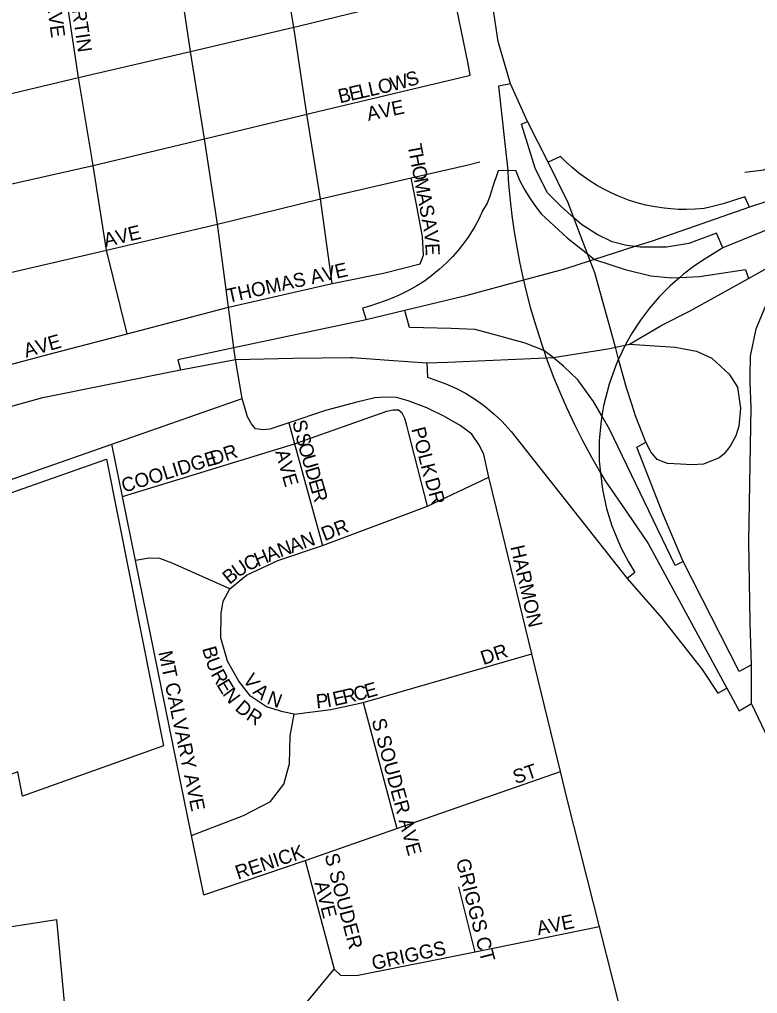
# Model space of a CAD drawing. Extents: x 0 to 34, y -6.2 to 22.
# Drawn here: x 5.43 to 5.926, y 16.806 to 17.461 of the extents above; entities that cross this region are included whole.
import ezdxf

# ---------------------------------------------------------------- set-up
doc = ezdxf.new("R2010")
doc.units = 0
for name, color, linetype in [('GM_X_City_Street', 7, 'Continuous'), ('GM_X_City_Street_Text', 7, 'Continuous'), ('GM_X_Corporation', 7, 'Continuous'), ('GM_X_Interchange_Ramps', 7, 'Continuous'), ('GM_X_Interstate_Route', 7, 'Continuous'), ('GM_X_State_Route', 7, 'Continuous')]:
    doc.layers.add(name, color=color, linetype=linetype)

msp = doc.modelspace()

# ---------------------------------------------------------------- linework, layer by layer
at = {"layer": 'GM_X_City_Street'}
for points in [[(5.54409, 17.44281), (5.53298, 17.5173), (5.52604, 17.55884), (5.52088, 17.59522), (5.51582, 17.62394), (5.51368, 17.63757), (5.51351, 17.63875), (5.5076, 17.67896), (5.50491, 17.69739)], [(5.91735, 17.35859), (5.9301, 17.3601), (5.94362, 17.36706), (5.95377, 17.37954), (5.96697, 17.39959), (5.98846, 17.42205), (6.00539, 17.44983), (6.02578, 17.4786), (6.04419, 17.50227), (6.04863, 17.51197), (6.04859, 17.52321)], [(5.50212, 17.24986), (5.48817, 17.30598), (5.47913, 17.36302), (5.46943, 17.42205), (5.45782, 17.49819)], [(5.61792, 17.45684), (5.68332, 17.47268), (5.72097, 17.48156), (5.7253, 17.4825)], [(5.73199, 17.42353), (5.73264, 17.42369), (5.731, 17.43241), (5.72097, 17.48156)], [(5.63992, 17.28362), (5.63203, 17.34067), (5.62282, 17.39755), (5.61411, 17.45591), (5.61239, 17.46655)], [(5.14909, 17.34597), (5.15246, 17.34675), (5.21345, 17.36138), (5.2733, 17.37536), (5.3338, 17.38966), (5.39578, 17.40462), (5.46943, 17.42205), (5.54456, 17.43964), (5.61411, 17.45591), (5.61792, 17.45684)], [(5.57935, 17.20648), (5.57483, 17.2325), (5.57377, 17.24037), (5.57008, 17.26771), (5.56281, 17.32357), (5.5541, 17.38094), (5.54456, 17.43964), (5.54409, 17.44281)], [(5.6255, 17.39818), (5.68579, 17.41251), (5.73199, 17.42353)], [(5.40267, 17.34585), (5.40433, 17.34625), (5.47913, 17.36302), (5.5541, 17.38094), (5.62282, 17.39755), (5.6255, 17.39818)], [(5.32779, 17.26733), (5.35318, 17.27302), (5.36059, 17.27475), (5.41386, 17.28871), (5.48817, 17.30598), (5.56281, 17.32357), (5.63203, 17.34067), (5.69299, 17.3546), (5.73133, 17.36335), (5.73922, 17.36533)], [(5.69623, 17.33784), (5.69299, 17.3546)], [(5.63992, 17.28362), (5.67428, 17.29069), (5.6991, 17.29694), (5.70124, 17.30269), (5.70058, 17.31535), (5.69623, 17.33784)], [(5.57008, 17.26771), (5.63992, 17.28362)], [(5.4531, 17.23699), (5.50212, 17.24986), (5.57008, 17.26771)], [(4.98197, 17.12774), (5.00938, 17.13508), (5.06106, 17.14893), (5.11845, 17.16391), (5.12009, 17.16426), (5.17618, 17.17601), (5.23608, 17.18864), (5.30071, 17.20226), (5.36195, 17.21528), (5.42525, 17.22968), (5.4531, 17.23699)], [(5.03731, 17.01708), (5.04817, 17.02085), (5.08438, 17.03339), (5.13899, 17.05233), (5.19118, 17.07042), (5.25069, 17.09128), (5.49169, 17.17576), (5.57935, 17.20648)], [(5.75038, 17.13235), (5.74523, 17.15357), (5.74174, 17.1688), (5.7389, 17.17484), (5.73377, 17.18233), (5.72589, 17.18825), (5.71545, 17.19435), (5.70343, 17.20007), (5.69102, 17.2048), (5.68314, 17.20697), (5.67526, 17.20736), (5.66856, 17.20677), (5.65635, 17.20401), (5.63547, 17.1983), (5.61078, 17.19), (5.59804, 17.18569), (5.59351, 17.18529), (5.58839, 17.18608), (5.58558, 17.1893), (5.58304, 17.19408), (5.57935, 17.20648)], [(5.49889, 17.14051), (5.61462, 17.17599), (5.67658, 17.19778), (5.68063, 17.19869), (5.68425, 17.19868)], [(5.70386, 17.13407), (5.69085, 17.18473), (5.68998, 17.1883), (5.68871, 17.19298), (5.68697, 17.19655), (5.68425, 17.19868)], [(5.61078, 17.19), (5.61462, 17.17599)], [(5.55352, 16.87287), (5.54538, 16.91274), (5.50768, 17.09744), (5.49889, 17.14051), (5.49169, 17.17576)], [(5.61462, 17.17599), (5.63332, 17.10768)], [(5.57108, 17.07842), (5.58232, 17.08764), (5.60344, 17.09739), (5.63332, 17.10768), (5.70386, 17.13407), (5.74523, 17.15357)], [(5.90167, 16.51933), (5.89334, 16.56308), (5.88841, 16.58893), (5.87352, 16.64569), (5.83789, 16.77863), (5.81951, 16.85125), (5.79799, 16.9363), (5.79327, 16.95574), (5.77407, 17.03481), (5.75038, 17.13235)], [(5.54538, 16.91274), (5.58028, 16.92619), (5.59836, 16.93563), (5.60738, 16.94718), (5.61113, 16.96078), (5.61159, 16.97977), (5.61422, 16.99414), (5.60667, 16.99585), (5.59573, 16.99916), (5.58489, 17.00626), (5.57716, 17.01632), (5.56951, 17.02981), (5.56495, 17.0455), (5.56535, 17.06183), (5.5667, 17.07017), (5.57108, 17.07842), (5.53237, 17.0957), (5.52409, 17.09894), (5.51688, 17.09912), (5.50768, 17.09744)], [(5.61422, 16.99414), (5.63899, 16.99734), (5.66076, 17.00213), (5.77407, 17.03481)], [(5.66076, 17.00213), (5.68339, 16.91743)], [(5.55352, 16.87287), (5.6217, 16.89592), (5.68339, 16.91743), (5.79327, 16.95574)], [(5.6217, 16.89592), (5.64119, 16.82285)], [(5.73593, 16.83438), (5.72497, 16.87819)], [(5.81951, 16.85125), (5.73593, 16.83438), (5.65627, 16.81831), (5.64564, 16.81857), (5.64119, 16.82285)], [(5.58549, 16.51808), (5.58286, 16.58105), (5.58492, 16.58745), (5.59317, 16.59866), (5.63218, 16.62507), (5.63812, 16.63518), (5.64072, 16.64804), (5.63621, 16.66564), (5.62599, 16.68261), (5.59823, 16.72813), (5.59292, 16.74384), (5.59279, 16.75411), (5.59686, 16.76541), (5.61143, 16.78672), (5.64119, 16.82285)]]:
    msp.add_lwpolyline(points, dxfattribs=at)
at = {"layer": 'GM_X_Corporation'}
for points in [[(5.48815, 17.16556), (5.52656, 16.97299), (5.43174, 16.93918), (5.4285, 16.95541), (5.30924, 16.912), (5.24427, 17.07977), (5.48815, 17.16556)], [(4.70782, 16.75228), (4.9482, 16.78064), (5.11165, 16.80294), (5.45456, 16.85626), (5.4745, 16.64057), (5.5641, 16.62943), (5.60017, 16.43531), (5.64172, 16.4323), (5.65365, 16.59687), (5.68191, 16.60151), (5.6688, 16.65291), (5.81758, 16.67223), (5.85861, 16.51137), (5.91469, 16.51071), (5.92741, 16.41722), (6.00509, 16.42105), (6.01527, 16.37356), (5.91783, 16.3717), (5.91284, 16.41628), (5.6308, 16.42713), (5.61361, 16.26509)]]:
    msp.add_lwpolyline(points, dxfattribs=at)
at = {"layer": 'GM_X_Interchange_Ramps'}
for points in [[(5.75964, 17.41774), (5.75166, 17.41617), (5.758, 17.35963), (5.75827, 17.35331), (5.75888, 17.34591), (5.75974, 17.3374), (5.76071, 17.32939), (5.76226, 17.31838), (5.76417, 17.30691), (5.76582, 17.29827), (5.76782, 17.2888), (5.7685, 17.28591), (5.77032, 17.27819), (5.77303, 17.26776), (5.776, 17.25741), (5.78048, 17.24328), (5.78215, 17.23853), (5.78381, 17.23378), (5.78872, 17.22069), (5.79285, 17.21061), (5.79733, 17.2004), (5.80272, 17.18893), (5.8082, 17.17805), (5.81422, 17.16687), (5.82033, 17.15641), (5.82342, 17.15111), (5.83832, 17.12925), (5.85223, 17.10888), (5.90513, 17.01175), (5.91347, 16.99644), (5.92174, 17.0013)], [(6.11848, 17.39422), (6.11455, 17.40437), (6.03749, 17.37607), (6.02307, 17.37029), (5.9823, 17.35523), (5.92035, 17.335), (5.8549, 17.31216), (5.84337, 17.30847), (5.81624, 17.29981), (5.8133, 17.29886), (5.79606, 17.29336), (5.7685, 17.28591), (5.72872, 17.27516), (5.68878, 17.26552), (5.66267, 17.25924), (5.57377, 17.24037), (5.53615, 17.23239), (5.53799, 17.22569)], [(5.90254, 17.30762), (5.89825, 17.31745), (5.87965, 17.31043), (5.8646, 17.30818), (5.84698, 17.308), (5.84337, 17.30847), (5.8377, 17.30921), (5.82802, 17.31164), (5.81793, 17.31648), (5.80744, 17.32334), (5.80231, 17.32787), (5.79373, 17.33545), (5.78445, 17.34473), (5.77638, 17.36128), (5.7671, 17.39074), (5.77121, 17.39261)], [(5.92035, 17.335), (5.91736, 17.34184), (5.90265, 17.33713), (5.89453, 17.33524), (5.88989, 17.33411), (5.88379, 17.33358), (5.87811, 17.33338), (5.87278, 17.33345), (5.86741, 17.33376), (5.86309, 17.3342), (5.85698, 17.3351), (5.85076, 17.33636), (5.84554, 17.3377), (5.83905, 17.33974), (5.83227, 17.34232), (5.82743, 17.34448), (5.82202, 17.34722), (5.8176, 17.34973), (5.81325, 17.35247), (5.80886, 17.35551), (5.80578, 17.35783), (5.80109, 17.36169), (5.79735, 17.36508), (5.79345, 17.36897), (5.78512, 17.36516)], [(5.758, 17.35963), (5.75142, 17.35947), (5.74791, 17.34888), (5.74564, 17.34172), (5.74399, 17.33763), (5.74098, 17.33245), (5.73861, 17.32743), (5.73566, 17.32193), (5.73166, 17.31548), (5.7288, 17.31141), (5.72504, 17.30657), (5.72089, 17.30181), (5.71701, 17.29779), (5.71204, 17.2932), (5.70682, 17.28893), (5.70187, 17.28533), (5.69674, 17.28201), (5.69171, 17.27912), (5.68546, 17.27599), (5.68013, 17.2737), (5.67554, 17.27198), (5.66519, 17.26851), (5.66024, 17.26708), (5.66267, 17.25924)], [(5.758, 17.35963), (5.76318, 17.35979), (5.7658, 17.35316), (5.76917, 17.34682), (5.77221, 17.34178), (5.77605, 17.33611), (5.7803, 17.33055), (5.79774, 17.31435), (5.81155, 17.30349), (5.81624, 17.29981), (5.8368, 17.29298), (5.85407, 17.28889), (5.86815, 17.28753), (5.87361, 17.2878), (5.88678, 17.28844), (5.91767, 17.29298), (5.91973, 17.28705)], [(6.0276, 17.35858), (5.90254, 17.30762), (5.88807, 17.29867), (5.88257, 17.29488), (5.87605, 17.28993), (5.87361, 17.2878), (5.86698, 17.28202), (5.85976, 17.27473), (5.85317, 17.26712), (5.84706, 17.25903), (5.84104, 17.24981), (5.8368, 17.24224), (5.83241, 17.2329), (5.83073, 17.22931), (5.82598, 17.21606), (5.82226, 17.20139), (5.82119, 17.19466), (5.82038, 17.18959), (5.81942, 17.17791), (5.81944, 17.16452), (5.82033, 17.15641), (5.82154, 17.14529), (5.82436, 17.13246), (5.82794, 17.12086), (5.83413, 17.10589), (5.83902, 17.09651), (5.84329, 17.08942), (5.83817, 17.08537)], [(5.8757, 17.09672), (5.87053, 17.09413), (5.82635, 17.18585), (5.82119, 17.19466), (5.81554, 17.20433), (5.805, 17.21881), (5.79545, 17.22817), (5.78834, 17.23398), (5.78215, 17.23853), (5.76965, 17.2436), (5.75266, 17.2483), (5.73604, 17.25264), (5.71977, 17.25336), (5.69192, 17.25412), (5.68878, 17.26552)], [(5.70361, 17.2304), (5.70393, 17.22067), (5.71633, 17.21618), (5.72347, 17.21302), (5.72943, 17.20989), (5.73622, 17.20572), (5.74246, 17.20124), (5.74887, 17.19589), (5.7539, 17.19107), (5.76014, 17.18411), (5.83817, 17.08537), (5.8614, 17.05879), (5.88856, 17.02429), (5.89905, 17.00839), (5.90513, 17.01175)], [(5.92177, 17.02729), (5.91346, 17.02287), (5.8757, 17.09672), (5.86195, 17.12953), (5.84476, 17.17364), (5.85064, 17.17713)]]:
    msp.add_lwpolyline(points, dxfattribs=at)
at = {"layer": 'GM_X_Interstate_Route'}
for points in [[(5.85664, 17.25282), (5.86152, 17.25568), (5.88062, 17.26539), (5.91973, 17.28705), (5.95686, 17.3079)], [(5.9209, 17.21726), (5.92075, 17.2214), (5.92114, 17.23485), (5.92483, 17.2532), (5.93361, 17.27416), (5.95686, 17.3079)], [(5.72245, 17.23095), (5.78381, 17.23378), (5.78834, 17.23398), (5.82658, 17.24005), (5.83022, 17.24083), (5.8368, 17.24224), (5.83963, 17.24285), (5.85664, 17.25282)], [(5.3104, 17.16956), (5.4454, 17.20706), (5.53799, 17.22569), (5.57483, 17.2325)], [(5.57483, 17.2325), (5.61348, 17.23352), (5.65217, 17.23397)], [(5.65217, 17.23397), (5.65358, 17.23398), (5.67789, 17.23224)], [(5.67789, 17.23224), (5.70361, 17.2304), (5.71746, 17.23072), (5.72245, 17.23095)], [(5.92176, 17.01863), (5.92177, 17.02729), (5.92075, 17.05593), (5.91995, 17.11056), (5.92153, 17.20042), (5.9209, 17.21726)], [(6.11957, 16.60873), (6.11389, 16.6198), (6.08912, 16.6679), (6.01536, 16.81491), (5.97237, 16.8951), (5.92174, 17.0013), (5.92176, 17.01863)]]:
    msp.add_lwpolyline(points, dxfattribs=at)
at = {"layer": 'GM_X_State_Route'}
for points in [[(5.84152, 17.20192), (5.83777, 17.21346), (5.83241, 17.2329), (5.83022, 17.24083), (5.81632, 17.2909), (5.8133, 17.29886), (5.81155, 17.30349), (5.80231, 17.32787), (5.79852, 17.33787), (5.78512, 17.36516), (5.77121, 17.39261), (5.75964, 17.41774), (5.75138, 17.44621), (5.7453, 17.48682)], [(5.83963, 17.24285), (5.87041, 17.24098), (5.88487, 17.23818), (5.89513, 17.23352), (5.90678, 17.22279), (5.91238, 17.21393), (5.91425, 17.19993), (5.91331, 17.1878), (5.91127, 17.18127), (5.90734, 17.17438), (5.90311, 17.16887), (5.89991, 17.16654), (5.88953, 17.16215), (5.88161, 17.16168), (5.87396, 17.16214), (5.86528, 17.16261), (5.85829, 17.16541), (5.85518, 17.16921)], [(5.85518, 17.16921), (5.85409, 17.17054), (5.85064, 17.17713), (5.84383, 17.1948), (5.84152, 17.20192)]]:
    msp.add_lwpolyline(points, dxfattribs=at)

# ---------------------------------------------------------------- texts
at = {"layer": 'GM_X_City_Street_Text'}
for s, height, rotation, p in [('MARTIN', 0.00947, 278.27526, (5.46217, 17.48654)), ('AVE', 0.00947, 277.85664, (5.4477, 17.47347)), ('S', 0.00947, 16.3658, (5.69101, 17.41563)), ('O', 0.00947, 12.94188, (5.67182, 17.41084)), ('W', 0.00947, 14.78982, (5.68026, 17.41278)), ('B', 0.00947, 12.93454, (5.64501, 17.40469)), ('E', 0.00947, 12.92294, (5.65232, 17.40637)), ('L', 0.00947, 12.92294, (5.65882, 17.40786)), ('L', 0.00947, 12.92294, (5.66531, 17.40935)), ('AVE', 0.00947, 11.69061, (5.66418, 17.39291)), ('T', 0.00947, 280.71531, (5.69049, 17.37664)), ('H', 0.00947, 280.72758, (5.69173, 17.37009)), ('O', 0.00947, 280.72706, (5.69328, 17.3619)), ('M', 0.00947, 280.73489, (5.69483, 17.35371)), ('A', 0.00947, 280.72706, (5.69669, 17.34388)), ('S', 0.00947, 280.71531, (5.69824, 17.3357)), ('AVE', 0.00947, 13.57068, (5.48749, 17.30802)), ('A', 0.00947, 280.72706, (5.69995, 17.32668)), ('V', 0.00947, 277.03286, (5.70148, 17.31865)), ('E', 0.00947, 272.40529, (5.70248, 17.31058)), ('THOMAS AVE', 0.00947, 12.66525, (5.57002, 17.27052)), ('AVE', 0.00947, 15.94436, (5.43409, 17.23383)), ('S', 0.00947, 283.31405, (5.61298, 17.19086)), ('POLK', 0.00947, 284.41911, (5.69297, 17.1859)), ('S', 0.00947, 284.23973, (5.61513, 17.18177)), ('COOLIDGE', 0.00947, 17.16166, (5.49988, 17.14299)), ('DR', 0.00947, 18.43495, (5.55984, 17.1613)), ('AVE', 0.00947, 285.94437, (5.60146, 17.17063)), ('O', 0.00947, 285.9777, (5.61685, 17.17501)), ('U', 0.00947, 286.24829, (5.61916, 17.16696)), ('D', 0.00947, 286.26247, (5.62149, 17.15895)), ('E', 0.00947, 286.26269, (5.62382, 17.15095)), ('DR', 0.00947, 285.51472, (5.70212, 17.15176)), ('R', 0.00947, 286.26548, (5.62569, 17.14455)), ('DR', 0.00947, 21.24874, (5.63476, 17.11045)), ('A', 0.00947, 19.96256, (5.61291, 17.10235)), ('N', 0.00947, 19.97375, (5.62074, 17.1052)), ('H', 0.00947, 22.87713, (5.5898, 17.09316)), ('A', 0.00947, 21.97593, (5.59744, 17.09639)), ('N', 0.00947, 20.21838, (5.6051, 17.09948)), ('HARMON', 0.00947, 282.92578, (5.75964, 17.10668)), ('C', 0.00947, 24.30526, (5.58303, 17.0901)), ('B', 0.00947, 39.44489, (5.57092, 17.08098)), ('U', 0.00947, 34.39933, (5.57653, 17.08561)), ('B', 0.00947, 285.23808, (5.55239, 17.03841)), ('DR', 0.00947, 18.43859, (5.74151, 17.02714)), ('MT CALVARY AVE', 0.0094697, 281.76735, (5.52299, 17.03582)), ('U', 0.00947, 289.66511, (5.5546, 17.03043)), ('R', 0.00947, 298.40713, (5.55804, 17.02116)), ('V', 0.00947, 305.59357, (5.57944, 17.01721)), ('E', 0.00947, 301.05981, (5.56184, 17.01416)), ('A', 0.00947, 319.80582, (5.58603, 17.00855)), ('C', 0.00947, 14.195, (5.65547, 17.00282)), ('E', 0.00947, 15.79142, (5.66302, 17.00473)), ('N', 0.00947, 306.57423, (5.56582, 17.00764)), ('N', 0.00947, 339.22163, (5.5954, 17.00141)), ('P', 0.00947, 5.93894, (5.62944, 16.99806)), ('I', 0.00947, 9.27874, (5.63668, 16.99883)), ('E', 0.00947, 12.44105, (5.64134, 16.99962)), ('R', 0.00947, 13.05405, (5.64796, 17.00108)), ('D', 0.00947, 319.26178, (5.57394, 16.9974)), ('R', 0.00947, 327.38694, (5.58141, 16.9911)), ('S SOUDER AVE', 0.0094697, 285.15452, (5.6663, 16.99009)), ('ST', 0.00947, 18.43495, (5.76318, 16.94714)), ('RENICK', 0.00947, 18.08632, (5.57652, 16.88298)), ('S SOUDER', 0.00947, 284.65879, (5.63471, 16.89944)), ('GRIGGS CT', 0.00947, 284.22659, (5.72297, 16.89589)), ('AVE', 0.00947, 284.03625, (5.62792, 16.88087)), ('AVE', 0.00947, 11.69061, (5.77838, 16.84553)), ('GRIGGS', 0.00947, 12.16937, (5.66753, 16.8222))]:
    msp.add_text(s, height=height, rotation=rotation, dxfattribs=at).set_placement(p)

doc.saveas('drawing.dxf')
